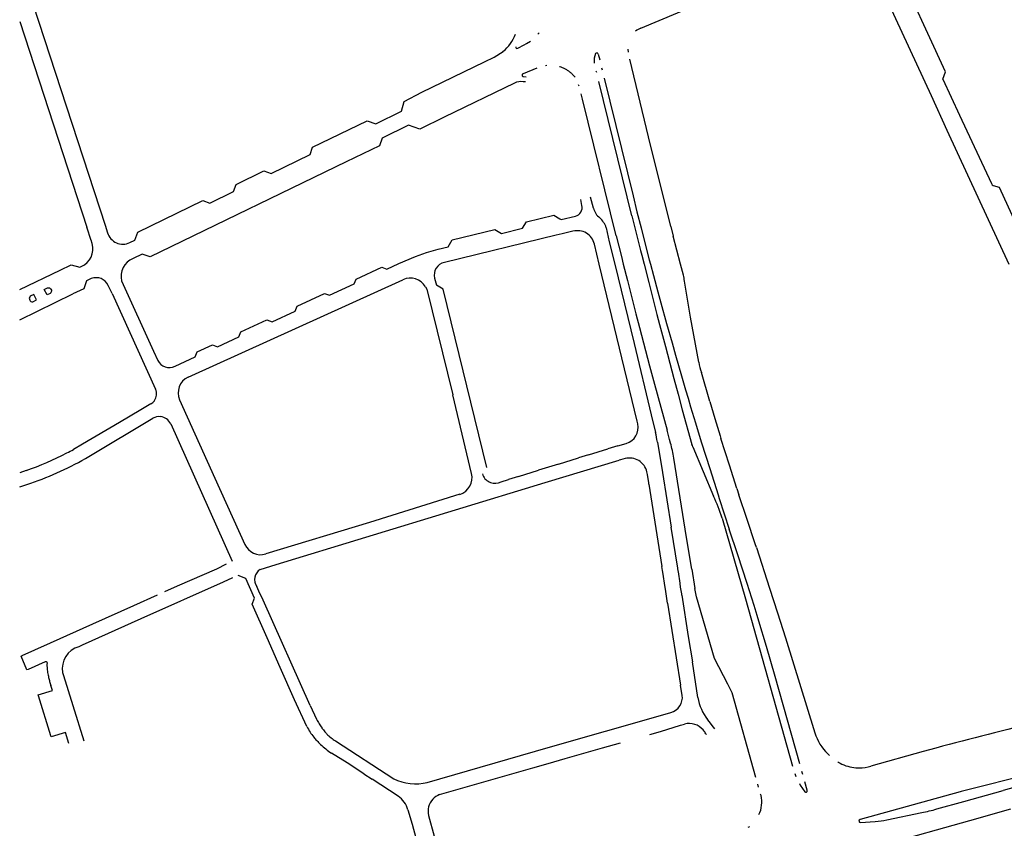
# Model space of a CAD drawing. Extents: x 148869 to 161638, y 453607 to 469810.
# Tile 994 of 1056: x 159140.98 to 159144.27, y 459853.94 to 459856.64. Entities that reach past the tile are written whole.
import ezdxf

# ---------------------------------------------------------------- set-up
doc = ezdxf.new("R2010")
doc.units = 0
doc.layers.add('LKI_V01_KANTRIJWEG', color=252, linetype='CONTINUOUS')

msp = doc.modelspace()

# ---------------------------------------------------------------- linework, layer by layer
at = {"layer": 'LKI_V01_KANTRIJWEG'}
for p, q in [((159143.0574, 459856.6083), (159143.3065, 459856.713)), ((159143.0574, 459856.6083), (159143.3065, 459856.713)), ((159141.0284, 459856.6857), (159141.2682, 459855.9503)), ((159141.0284, 459856.6857), (159141.2682, 459855.9503)), ((159140.9831, 459856.6299), (159141.2074, 459855.9435)), ((159140.9831, 459856.6299), (159141.2074, 459855.9435)), ((159142.7133, 459856.5876), (159142.7173, 459856.5919)), ((159142.7133, 459856.5876), (159142.7173, 459856.5919)), ((159142.6753, 459856.5563), (159142.6888, 459856.5643)), ((159142.6753, 459856.5563), (159142.6888, 459856.5643)), ((159142.9151, 459856.5214), (159142.9196, 459856.5022)), ((159142.9151, 459856.5214), (159142.9196, 459856.5022)), ((159143.0158, 459856.5282), (159143.0149, 459856.5373)), ((159143.0158, 459856.5282), (159143.0149, 459856.5373)), ((159142.7429, 459856.4831), (159142.7385, 459856.4823)), ((159142.7429, 459856.4831), (159142.7385, 459856.4823)), ((159142.7099, 459856.4745), (159142.6637, 459856.4558)), ((159142.7099, 459856.4745), (159142.6637, 459856.4558)), ((159142.9096, 459856.4595), (159142.9082, 459856.4646)), ((159142.9096, 459856.4595), (159142.9082, 459856.4646)), ((159142.9262, 459856.4751), (159142.9275, 459856.4692)), ((159142.9262, 459856.4751), (159142.9275, 459856.4692)), ((159142.6352, 459856.4243), (159142.4004, 459856.3103)), ((159142.6352, 459856.4243), (159142.4004, 459856.3103)), ((159142.6638, 459856.4468), (159142.6737, 459856.4457)), ((159142.6638, 459856.4468), (159142.6737, 459856.4457)), ((159142.6714, 459856.4282), (159142.6638, 459856.429)), ((159142.6714, 459856.4282), (159142.6638, 459856.429)), ((159142.8508, 459856.4143), (159142.8492, 459856.4187)), ((159142.8508, 459856.4143), (159142.8492, 459856.4187)), ((159143.0271, 459855.9815), (159142.917, 459856.4297)), ((159143.0271, 459855.9815), (159142.917, 459856.4297)), ((159142.9349, 459856.4407), (159143.0309, 459856.0473)), ((159142.9349, 459856.4407), (159143.0309, 459856.0473)), ((159141.8222, 459856.1226), (159141.9528, 459856.1857)), ((159141.8222, 459856.1226), (159141.9528, 459856.1857)), ((159144.2284, 459856.0888), (159144.2303, 459856.0846)), ((159144.2284, 459856.0888), (159144.2303, 459856.0846)), ((159141.6182, 459856.0239), (159141.6975, 459856.0623)), ((159141.6182, 459856.0239), (159141.6975, 459856.0623)), ((159142.8605, 459856.0158), (159142.8563, 459856.0355)), ((159142.8605, 459856.0158), (159142.8563, 459856.0355)), ((159142.8986, 459856.0068), (159142.8895, 459856.0436)), ((159142.8986, 459856.0068), (159142.8895, 459856.0436)), ((159143.0309, 459856.0473), (159143.0441, 459855.9939)), ((159143.0309, 459856.0473), (159143.0441, 459855.9939)), ((159143.0441, 459855.9939), (159143.0576, 459855.9405)), ((159143.0441, 459855.9939), (159143.0576, 459855.9405)), ((159143.0271, 459855.9815), (159143.0415, 459855.9233)), ((159143.0271, 459855.9815), (159143.0415, 459855.9233)), ((159141.2213, 459855.8992), (159141.2074, 459855.9435)), ((159141.2213, 459855.8992), (159141.2074, 459855.9435)), ((159141.2682, 459855.9503), (159141.2767, 459855.9245)), ((159141.2682, 459855.9503), (159141.2767, 459855.9245)), ((159142.5913, 459855.9221), (159142.6624, 459855.9396)), ((159142.5913, 459855.9221), (159142.6624, 459855.9396)), ((159143.0415, 459855.9233), (159143.0561, 459855.8651)), ((159143.0415, 459855.9233), (159143.0561, 459855.8651)), ((159143.0576, 459855.9405), (159143.0726, 459855.8818)), ((159143.0576, 459855.9405), (159143.0726, 459855.8818)), ((159143.1567, 459855.9451), (159143.1652, 459855.9131)), ((159143.1567, 459855.9451), (159143.1652, 459855.9131)), ((159141.3503, 459855.8916), (159141.3676, 459855.8998)), ((159141.3503, 459855.8916), (159141.3676, 459855.8998)), ((159142.7746, 459855.9162), (159142.4012, 459855.8256)), ((159142.7746, 459855.9162), (159142.4012, 459855.8256)), ((159142.9748, 459855.9138), (159142.9835, 459855.8793)), ((159142.9748, 459855.9138), (159142.9835, 459855.8793)), ((159143.1896, 459855.8195), (159143.1652, 459855.9131)), ((159143.1896, 459855.8195), (159143.1652, 459855.9131)), ((159142.9182, 459855.8195), (159142.902, 459855.8863)), ((159142.9182, 459855.8195), (159142.902, 459855.8863)), ((159142.9835, 459855.8793), (159142.9922, 459855.8449)), ((159142.9835, 459855.8793), (159142.9922, 459855.8449)), ((159143.0561, 459855.8651), (159143.06, 459855.8495)), ((159143.0561, 459855.8651), (159143.06, 459855.8495)), ((159143.0726, 459855.8818), (159143.0852, 459855.8337)), ((159143.0726, 459855.8818), (159143.0852, 459855.8337)), ((159141.3915, 459855.8533), (159141.3616, 459855.8387)), ((159141.3915, 459855.8533), (159141.3616, 459855.8387)), ((159142.9922, 459855.8449), (159142.9986, 459855.8195)), ((159142.9922, 459855.8449), (159142.9986, 459855.8195)), ((159143.06, 459855.8495), (159143.0677, 459855.8195)), ((159143.06, 459855.8495), (159143.0677, 459855.8195)), ((159143.0852, 459855.8337), (159143.0889, 459855.8195)), ((159143.0852, 459855.8337), (159143.0889, 459855.8195)), ((159140.9831, 459855.7346), (159141.1182, 459855.7991)), ((159140.9831, 459855.7346), (159141.1182, 459855.7991)), ((159141.1836, 459855.8094), (159141.199, 459855.8173)), ((159141.1836, 459855.8094), (159141.199, 459855.8173)), ((159142.9986, 459855.8195), (159143.0124, 459855.7648)), ((159142.9986, 459855.8195), (159143.0124, 459855.7648)), ((159143.0677, 459855.8195), (159143.0834, 459855.7582)), ((159143.0677, 459855.8195), (159143.0834, 459855.7582)), ((159143.0889, 459855.8195), (159143.0989, 459855.7818)), ((159143.0889, 459855.8195), (159143.0989, 459855.7818)), ((159143.1992, 459855.7828), (159143.1896, 459855.8195)), ((159143.1992, 459855.7828), (159143.1896, 459855.8195)), ((159141.2222, 459855.7715), (159141.2058, 459855.7642)), ((159141.2222, 459855.7715), (159141.2058, 459855.7642)), ((159141.3234, 459855.7636), (159141.43, 459855.5288)), ((159141.3234, 459855.7636), (159141.43, 459855.5288)), ((159141.5456, 459855.4419), (159142.2628, 459855.7678)), ((159141.5456, 459855.4419), (159142.2628, 459855.7678)), ((159142.3685, 459855.7729), (159142.3746, 459855.7491)), ((159142.3685, 459855.7729), (159142.3746, 459855.7491)), ((159143.0124, 459855.7648), (159143.0215, 459855.7289)), ((159143.0124, 459855.7648), (159143.0215, 459855.7289)), ((159143.0834, 459855.7582), (159143.1051, 459855.6738)), ((159143.0834, 459855.7582), (159143.1051, 459855.6738)), ((159143.0989, 459855.7818), (159143.1136, 459855.7274)), ((159143.0989, 459855.7818), (159143.1136, 459855.7274)), ((159141.0749, 459855.717), (159141.0651, 459855.7353)), ((159141.0749, 459855.717), (159141.0651, 459855.7353)), ((159141.2921, 459855.7219), (159141.2781, 459855.7488)), ((159141.2921, 459855.7219), (159141.2781, 459855.7488)), ((159142.018, 459855.7156), (159142.1, 459855.7534)), ((159142.018, 459855.7156), (159142.1, 459855.7534)), ((159142.3383, 459855.7443), (159142.342, 459855.7361)), ((159142.3383, 459855.7443), (159142.342, 459855.7361)), ((159142.342, 459855.7361), (159142.4289, 459855.3827)), ((159142.342, 459855.7361), (159142.4289, 459855.3827)), ((159143.0215, 459855.7289), (159143.0408, 459855.6535)), ((159143.0215, 459855.7289), (159143.0408, 459855.6535)), ((159143.1136, 459855.7274), (159143.1239, 459855.6901)), ((159143.1136, 459855.7274), (159143.1239, 459855.6901)), ((159140.9831, 459855.6341), (159141.1606, 459855.7202)), ((159140.9831, 459855.6341), (159141.1606, 459855.7202)), ((159141.0395, 459855.7001), (159141.0303, 459855.7183)), ((159141.0395, 459855.7001), (159141.0303, 459855.7183)), ((159141.2921, 459855.7219), (159141.4368, 459855.402)), ((159141.2921, 459855.7219), (159141.4368, 459855.402)), ((159141.8257, 459855.6273), (159141.9029, 459855.6628)), ((159141.8257, 459855.6273), (159141.9029, 459855.6628)), ((159143.1051, 459855.6738), (159143.1109, 459855.6515)), ((159143.1051, 459855.6738), (159143.1109, 459855.6515)), ((159143.1239, 459855.6901), (159143.1431, 459855.621)), ((159143.1239, 459855.6901), (159143.1431, 459855.621)), ((159143.0408, 459855.6535), (159143.0527, 459855.6077)), ((159143.0408, 459855.6535), (159143.0527, 459855.6077)), ((159143.1109, 459855.6515), (159143.1197, 459855.6176)), ((159143.1109, 459855.6515), (159143.1197, 459855.6176)), ((159143.0527, 459855.6077), (159143.086, 459855.4803)), ((159143.0527, 459855.6077), (159143.086, 459855.4803)), ((159143.1197, 459855.6176), (159143.1389, 459855.5445)), ((159143.1197, 459855.6176), (159143.1389, 459855.5445)), ((159143.1431, 459855.621), (159143.1613, 459855.5565)), ((159143.1431, 459855.621), (159143.1613, 459855.5565)), ((159141.6433, 459855.5439), (159141.7153, 459855.5769)), ((159141.6433, 459855.5439), (159141.7153, 459855.5769)), ((159141.43, 459855.5288), (159141.4439, 459855.4981)), ((159141.43, 459855.5288), (159141.4439, 459855.4981)), ((159143.1389, 459855.5445), (159143.1603, 459855.4631)), ((159143.1389, 459855.5445), (159143.1603, 459855.4631)), ((159143.1613, 459855.5565), (159143.1731, 459855.5151)), ((159143.1613, 459855.5565), (159143.1731, 459855.5151)), ((159141.5017, 459855.4794), (159141.5694, 459855.5102)), ((159141.5017, 459855.4794), (159141.5694, 459855.5102)), ((159143.1731, 459855.5151), (159143.1929, 459855.4464)), ((159143.1731, 459855.5151), (159143.1929, 459855.4464)), ((159143.086, 459855.4803), (159143.1024, 459855.4191)), ((159143.086, 459855.4803), (159143.1024, 459855.4191)), ((159143.1603, 459855.4631), (159143.167, 459855.4381)), ((159143.1603, 459855.4631), (159143.167, 459855.4381)), ((159143.167, 459855.4381), (159143.1812, 459855.385)), ((159143.167, 459855.4381), (159143.1812, 459855.385)), ((159143.1929, 459855.4464), (159143.2065, 459855.3997)), ((159143.1929, 459855.4464), (159143.2065, 459855.3997)), ((159143.2875, 459855.3609), (159143.2591, 459855.4576)), ((159143.2875, 459855.3609), (159143.2591, 459855.4576)), ((159143.1024, 459855.4191), (159143.1233, 459855.3423)), ((159143.1024, 459855.4191), (159143.1233, 459855.3423)), ((159143.2065, 459855.3997), (159143.215, 459855.3716)), ((159143.2065, 459855.3997), (159143.215, 459855.3716)), ((159141.4326, 459855.3632), (159141.4333, 459855.3639)), ((159141.4326, 459855.3632), (159141.4333, 459855.3639)), ((159142.4921, 459855.1205), (159142.4289, 459855.3827)), ((159142.4921, 459855.1205), (159142.4289, 459855.3827)), ((159143.1812, 459855.385), (159143.1954, 459855.3325)), ((159143.1812, 459855.385), (159143.1954, 459855.3325)), ((159143.215, 459855.3716), (159143.2232, 459855.3427)), ((159143.215, 459855.3716), (159143.2232, 459855.3427)), ((159141.3876, 459855.3329), (159141.3166, 459855.2912)), ((159141.3876, 459855.3329), (159141.3166, 459855.2912)), ((159141.4211, 459855.3526), (159141.3876, 459855.3329)), ((159141.4211, 459855.3526), (159141.3876, 459855.3329)), ((159143.1233, 459855.3423), (159143.1448, 459855.2656)), ((159143.1233, 459855.3423), (159143.1448, 459855.2656)), ((159143.1954, 459855.3325), (159143.2276, 459855.2173)), ((159143.1954, 459855.3325), (159143.2276, 459855.2173)), ((159143.2232, 459855.3427), (159143.2391, 459855.2899)), ((159143.2232, 459855.3427), (159143.2391, 459855.2899)), ((159143.2875, 459855.3609), (159143.3043, 459855.3036)), ((159143.2875, 459855.3609), (159143.3043, 459855.3036)), ((159141.2139, 459855.1772), (159141.4278, 459855.3048)), ((159141.2139, 459855.1772), (159141.4278, 459855.3048)), ((159143.3043, 459855.3036), (159143.322, 459855.2458)), ((159143.3043, 459855.3036), (159143.322, 459855.2458)), ((159141.3166, 459855.2912), (159141.1923, 459855.218)), ((159141.3166, 459855.2912), (159141.1923, 459855.218)), ((159141.4873, 459855.286), (159141.6921, 459854.8277)), ((159141.4873, 459855.286), (159141.6921, 459854.8277)), ((159143.2391, 459855.2899), (159143.2553, 459855.2371)), ((159143.2391, 459855.2899), (159143.2553, 459855.2371)), ((159143.2553, 459855.2371), (159143.2597, 459855.2233)), ((159143.2553, 459855.2371), (159143.2597, 459855.2233)), ((159143.322, 459855.2458), (159143.3247, 459855.2374)), ((159143.322, 459855.2458), (159143.3247, 459855.2374)), ((159143.3532, 459855.1484), (159143.3247, 459855.2374)), ((159143.3532, 459855.1484), (159143.3247, 459855.2374)), ((159141.1923, 459855.218), (159141.1631, 459855.2008)), ((159141.1923, 459855.218), (159141.1631, 459855.2008)), ((159142.8827, 459855.1832), (159142.9465, 459855.2024)), ((159142.8827, 459855.1832), (159142.9465, 459855.2024)), ((159142.98, 459855.2133), (159142.9465, 459855.2024)), ((159142.98, 459855.2133), (159142.9465, 459855.2024)), ((159142.98, 459855.2133), (159143.0084, 459855.2203)), ((159142.98, 459855.2133), (159143.0084, 459855.2203)), ((159143.2307, 459855.2098), (159143.2995, 459855.0449)), ((159143.2307, 459855.2098), (159143.2995, 459855.0449)), ((159143.2597, 459855.2233), (159143.287, 459855.1369)), ((159143.2597, 459855.2233), (159143.287, 459855.1369)), ((159142.7818, 459855.1518), (159142.8494, 459855.1726)), ((159142.7818, 459855.1518), (159142.8494, 459855.1726)), ((159142.8827, 459855.1832), (159142.8494, 459855.1726)), ((159142.8827, 459855.1832), (159142.8494, 459855.1726)), ((159143.21, 459854.9062), (159143.167, 459855.1721)), ((159143.21, 459854.9062), (159143.167, 459855.1721)), ((159142.7818, 459855.1518), (159142.715, 459855.1314)), ((159142.7818, 459855.1518), (159142.715, 459855.1314)), ((159143.287, 459855.1369), (159143.3149, 459855.0487)), ((159143.287, 459855.1369), (159143.3149, 459855.0487)), ((159143.3657, 459855.1093), (159143.3532, 459855.1484)), ((159143.3657, 459855.1093), (159143.3532, 459855.1484)), ((159141.0047, 459855.1303), (159140.9831, 459855.123)), ((159141.0047, 459855.1303), (159140.9831, 459855.123)), ((159142.5286, 459855.1191), (159142.5295, 459855.1148)), ((159142.5286, 459855.1191), (159142.5295, 459855.1148)), ((159142.5908, 459855.0928), (159142.6148, 459855.1004)), ((159142.5908, 459855.0928), (159142.6148, 459855.1004)), ((159142.6487, 459855.1108), (159142.6148, 459855.1004)), ((159142.6487, 459855.1108), (159142.6148, 459855.1004)), ((159142.6487, 459855.1108), (159142.715, 459855.1314)), ((159142.6487, 459855.1108), (159142.715, 459855.1314)), ((159143.3781, 459855.0702), (159143.3657, 459855.1093)), ((159143.3781, 459855.0702), (159143.3657, 459855.1093)), ((159140.9831, 459855.0764), (159141.0201, 459855.0881)), ((159140.9831, 459855.0764), (159141.0201, 459855.0881)), ((159143.084, 459855.0845), (159143.0835, 459855.0889)), ((159143.084, 459855.0845), (159143.0835, 459855.0889)), ((159143.084, 459855.0845), (159143.1274, 459854.8093)), ((159143.084, 459855.0845), (159143.1274, 459854.8093)), ((159143.3781, 459855.0702), (159143.3848, 459855.0487)), ((159143.3781, 459855.0702), (159143.3848, 459855.0487)), ((159143.3149, 459855.0487), (159143.3188, 459855.0365)), ((159143.3149, 459855.0487), (159143.3188, 459855.0365)), ((159143.3188, 459855.0365), (159143.3355, 459854.9854)), ((159143.3188, 459855.0365), (159143.3355, 459854.9854)), ((159143.4121, 459854.967), (159143.3848, 459855.0487)), ((159143.4121, 459854.967), (159143.3848, 459855.0487)), ((159143.3355, 459854.9854), (159143.3525, 459854.9345)), ((159143.3355, 459854.9854), (159143.3525, 459854.9345)), ((159143.1801, 459854.8043), (159143.1585, 459854.9416)), ((159143.1801, 459854.8043), (159143.1585, 459854.9416)), ((159143.439, 459854.8852), (159143.4121, 459854.967)), ((159143.439, 459854.8852), (159143.4121, 459854.967)), ((159143.227, 459854.801), (159143.21, 459854.9062)), ((159143.227, 459854.801), (159143.21, 459854.9062)), ((159143.3805, 459854.8485), (159143.3525, 459854.9345)), ((159143.3805, 459854.8485), (159143.3525, 459854.9345)), ((159143.4428, 459854.8736), (159143.439, 459854.8852)), ((159143.4428, 459854.8736), (159143.439, 459854.8852)), ((159143.4428, 459854.8736), (159143.4864, 459854.7377)), ((159143.4428, 459854.8736), (159143.4864, 459854.7377)), ((159143.3962, 459854.801), (159143.3805, 459854.8485)), ((159143.3962, 459854.801), (159143.3805, 459854.8485)), ((159141.7863, 459854.8001), (159141.8395, 459854.8163)), ((159141.7863, 459854.8001), (159141.8395, 459854.8163)), ((159143.1293, 459854.7969), (159143.1274, 459854.8093)), ((159143.1293, 459854.7969), (159143.1274, 459854.8093)), ((159143.1821, 459854.7939), (159143.1801, 459854.8043)), ((159143.1821, 459854.7939), (159143.1801, 459854.8043)), ((159143.1312, 459854.7842), (159143.1293, 459854.7969)), ((159143.1312, 459854.7842), (159143.1293, 459854.7969)), ((159143.1374, 459854.7458), (159143.1312, 459854.7842)), ((159143.1374, 459854.7458), (159143.1312, 459854.7842)), ((159143.1824, 459854.7919), (159143.1821, 459854.7939)), ((159143.1824, 459854.7919), (159143.1821, 459854.7939)), ((159143.1882, 459854.7536), (159143.1824, 459854.7919)), ((159143.1882, 459854.7536), (159143.1824, 459854.7919)), ((159143.227, 459854.801), (159143.2375, 459854.7368)), ((159143.227, 459854.801), (159143.2375, 459854.7368)), ((159143.4116, 459854.7534), (159143.3962, 459854.801)), ((159143.4116, 459854.7534), (159143.3962, 459854.801)), ((159143.1393, 459854.7336), (159143.1374, 459854.7458)), ((159143.1393, 459854.7336), (159143.1374, 459854.7458)), ((159143.1881, 459854.7534), (159143.1882, 459854.7536)), ((159143.1881, 459854.7534), (159143.1882, 459854.7536)), ((159143.19, 459854.7411), (159143.1881, 459854.7534)), ((159143.19, 459854.7411), (159143.1881, 459854.7534)), ((159143.4351, 459854.68), (159143.4116, 459854.7534)), ((159143.4351, 459854.68), (159143.4116, 459854.7534)), ((159143.1464, 459854.6878), (159143.1393, 459854.7336)), ((159143.1464, 459854.6878), (159143.1393, 459854.7336)), ((159143.4864, 459854.7377), (159143.5131, 459854.6547)), ((159143.4864, 459854.7377), (159143.5131, 459854.6547)), ((159143.1464, 459854.6878), (159143.1899, 459854.4137)), ((159143.1464, 459854.6878), (159143.1899, 459854.4137)), ((159143.4455, 459854.6465), (159143.4351, 459854.68)), ((159143.4455, 459854.6465), (159143.4351, 459854.68)), ((159143.4515, 459854.6269), (159143.4455, 459854.6465)), ((159143.4515, 459854.6269), (159143.4455, 459854.6465)), ((159143.5131, 459854.6547), (159143.5398, 459854.5717)), ((159143.5131, 459854.6547), (159143.5398, 459854.5717)), ((159143.4763, 459854.5428), (159143.4515, 459854.6269)), ((159143.4763, 459854.5428), (159143.4515, 459854.6269)), ((159143.4911, 459854.4924), (159143.4763, 459854.5428)), ((159143.4911, 459854.4924), (159143.4763, 459854.5428)), ((159143.5398, 459854.5717), (159143.6385, 459854.2544)), ((159143.5398, 459854.5717), (159143.6385, 459854.2544)), ((159141.0719, 459854.4913), (159141.0683, 459854.4913)), ((159141.0719, 459854.4913), (159141.0683, 459854.4913)), ((159141.0746, 459854.4891), (159141.0719, 459854.4913)), ((159141.0746, 459854.4891), (159141.0719, 459854.4913)), ((159143.2479, 459854.372), (159143.2293, 459854.4918)), ((159143.2479, 459854.372), (159143.2293, 459854.4918)), ((159143.5058, 459854.442), (159143.4911, 459854.4924)), ((159143.5058, 459854.442), (159143.4911, 459854.4924)), ((159143.1954, 459854.3794), (159143.1899, 459854.4137)), ((159143.1954, 459854.3794), (159143.1899, 459854.4137)), ((159143.5877, 459854.1501), (159143.5058, 459854.442)), ((159143.5877, 459854.1501), (159143.5058, 459854.442)), ((159141.9534, 459854.3455), (159141.9745, 459854.2997)), ((159141.9534, 459854.3455), (159141.9745, 459854.2997)), ((159143.1307, 459854.3147), (159143.1577, 459854.3223)), ((159143.1307, 459854.3147), (159143.1577, 459854.3223)), ((159143.1228, 459854.2587), (159143.1897, 459854.2801)), ((159143.1228, 459854.2587), (159143.1897, 459854.2801)), ((159143.1897, 459854.2801), (159143.2029, 459854.2834)), ((159143.1897, 459854.2801), (159143.2029, 459854.2834)), ((159143.2859, 459854.2907), (159143.2797, 459854.2983)), ((159143.2859, 459854.2907), (159143.2797, 459854.2983)), ((159143.2952, 459854.2789), (159143.2859, 459854.2907)), ((159143.2952, 459854.2789), (159143.2859, 459854.2907)), ((159143.304, 459854.2672), (159143.2952, 459854.2789)), ((159143.304, 459854.2672), (159143.2952, 459854.2789)), ((159143.0867, 459854.2484), (159143.1228, 459854.2587)), ((159143.0867, 459854.2484), (159143.1228, 459854.2587)), ((159143.2681, 459854.2601), (159143.2652, 459854.2638)), ((159143.2681, 459854.2601), (159143.2652, 459854.2638)), ((159142.0371, 459854.2272), (159142.2318, 459854.1009)), ((159142.0371, 459854.2272), (159142.2318, 459854.1009)), ((159142.9291, 459854.2038), (159142.9886, 459854.2206)), ((159142.9291, 459854.2038), (159142.9886, 459854.2206)), ((159142.8196, 459854.1727), (159142.9291, 459854.2038)), ((159142.8196, 459854.1727), (159142.9291, 459854.2038)), ((159143.6813, 459854.1843), (159143.6869, 459854.1788)), ((159143.6813, 459854.1843), (159143.6869, 459854.1788)), ((159143.9992, 459854.1914), (159143.8253, 459854.1432)), ((159143.9992, 459854.1914), (159143.8253, 459854.1432)), ((159142.6963, 459854.1377), (159142.7471, 459854.1522)), ((159142.6963, 459854.1377), (159142.7471, 459854.1522)), ((159142.7471, 459854.1522), (159142.8041, 459854.1684)), ((159142.7471, 459854.1522), (159142.8041, 459854.1684)), ((159142.8041, 459854.1684), (159142.8196, 459854.1727)), ((159142.8041, 459854.1684), (159142.8196, 459854.1727)), ((159143.7144, 459854.1569), (159143.7154, 459854.1562)), ((159143.7144, 459854.1569), (159143.7154, 459854.1562)), ((159143.7154, 459854.1562), (159143.7225, 459854.1526)), ((159143.7154, 459854.1562), (159143.7225, 459854.1526)), ((159142.1327, 459854.1174), (159142.1595, 459854.0999)), ((159142.1327, 459854.1174), (159142.1595, 459854.0999)), ((159142.4472, 459854.0659), (159142.6963, 459854.1377)), ((159142.4472, 459854.0659), (159142.6963, 459854.1377)), ((159143.5711, 459854.1184), (159143.5745, 459854.1087)), ((159143.5711, 459854.1184), (159143.5745, 459854.1087)), ((159143.5976, 459854.1153), (159143.5947, 459854.1254)), ((159143.5976, 459854.1153), (159143.5947, 459854.1254)), ((159142.2472, 459854.0431), (159142.1595, 459854.0999)), ((159142.2472, 459854.0431), (159142.1595, 459854.0999)), ((159143.4504, 459854.0725), (159143.4477, 459854.0822)), ((159143.4504, 459854.0725), (159143.4477, 459854.0822)), ((159143.6126, 459854.0621), (159143.6044, 459854.0904)), ((159143.6126, 459854.0621), (159143.6044, 459854.0904)), ((159142.3851, 459854.048), (159142.4472, 459854.0659)), ((159142.3851, 459854.048), (159142.4472, 459854.0659)), ((159143.4583, 459854.0449), (159143.4568, 459854.0494)), ((159143.4583, 459854.0449), (159143.4568, 459854.0494)), ((159143.8784, 459853.9634), (159143.995, 459853.9876)), ((159143.8784, 459853.9634), (159143.995, 459853.9876)), ((159143.7903, 459853.9547), (159143.8397, 459853.9585)), ((159143.7903, 459853.9547), (159143.8397, 459853.9585)), ((159143.4159, 459853.9387), (159143.4205, 459853.9418)), ((159143.4159, 459853.9387), (159143.4205, 459853.9418))]:
    msp.add_line(p, q, dxfattribs=at)
for points in [[(159143.8224, 459856.8245), (159143.8304, 459856.8074), (159144.0259, 459856.3831)], [(159143.8224, 459856.8245), (159143.8304, 459856.8074), (159144.0259, 459856.3831)], [(159144.0659, 459856.4378), (159144.0746, 459856.4615), (159143.9045, 459856.8325)], [(159144.0659, 459856.4378), (159144.0746, 459856.4615), (159143.9045, 459856.8325)], [(159142.5353, 459856.4955), (159142.5668, 459856.5113), (159142.5969, 459856.5294)], [(159142.5353, 459856.4955), (159142.5668, 459856.5113), (159142.5969, 459856.5294)], [(159142.172, 459856.2887), (159142.2579, 459856.3305), (159142.267, 459856.3625), (159142.326, 459856.3943), (159142.5353, 459856.4955)], [(159142.172, 459856.2887), (159142.2579, 459856.3305), (159142.267, 459856.3625), (159142.326, 459856.3943), (159142.5353, 459856.4955)], [(159143.1567, 459855.9451), (159143.0824, 459856.2453), (159143.0198, 459856.5041)], [(159143.1567, 459855.9451), (159143.0824, 459856.2453), (159143.0198, 459856.5041)], [(159144.0659, 459856.4378), (159144.1215, 459856.3172), (159144.2284, 459856.0888)], [(159144.0659, 459856.4378), (159144.1215, 459856.3172), (159144.2284, 459856.0888)], [(159142.9748, 459855.9138), (159142.8622, 459856.371), (159142.8575, 459856.3886)], [(159142.9748, 459855.9138), (159142.8622, 459856.371), (159142.8575, 459856.3886)], [(159144.0259, 459856.3831), (159144.079, 459856.2677), (159144.2857, 459855.8195)], [(159144.0259, 459856.3831), (159144.079, 459856.2677), (159144.2857, 459855.8195)], [(159141.9528, 459856.1857), (159141.9608, 459856.2099), (159142.1435, 459856.2984), (159142.172, 459856.2887)], [(159141.9528, 459856.1857), (159141.9608, 459856.2099), (159142.1435, 459856.2984), (159142.172, 459856.2887)], [(159142.4004, 459856.3103), (159142.3186, 459856.2708), (159142.2808, 459856.2834), (159142.1939, 459856.2406)], [(159142.4004, 459856.3103), (159142.3186, 459856.2708), (159142.2808, 459856.2834), (159142.1939, 459856.2406)], [(159142.1939, 459856.2406), (159142.1847, 459856.2153), (159142.0734, 459856.1613), (159141.4534, 459855.861), (159141.4185, 459855.8441), (159141.3915, 459855.8533)], [(159142.1939, 459856.2406), (159142.1847, 459856.2153), (159142.0734, 459856.1613), (159141.4534, 459855.861), (159141.4185, 459855.8441), (159141.3915, 459855.8533)], [(159141.6975, 459856.0623), (159141.7059, 459856.0861), (159141.7987, 459856.131), (159141.8222, 459856.1226)], [(159141.6975, 459856.0623), (159141.7059, 459856.0861), (159141.7987, 459856.131), (159141.8222, 459856.1226)], [(159144.2303, 459856.0846), (159144.2338, 459856.0822), (159144.2533, 459856.0764), (159144.3686, 459855.8268)], [(159144.2303, 459856.0846), (159144.2338, 459856.0822), (159144.2533, 459856.0764), (159144.3686, 459855.8268)], [(159141.3676, 459855.8998), (159141.3775, 459855.9269), (159141.5942, 459856.032), (159141.6182, 459856.0239)], [(159141.3676, 459855.8998), (159141.3775, 459855.9269), (159141.5942, 459856.032), (159141.6182, 459856.0239)], [(159142.6624, 459855.9396), (159142.6756, 459855.9609), (159142.7666, 459855.983), (159142.787, 459855.9705)], [(159142.6624, 459855.9396), (159142.6756, 459855.9609), (159142.7666, 459855.983), (159142.787, 459855.9705)], [(159142.787, 459855.9705), (159142.7907, 459855.9683), (159142.8384, 459855.9799)], [(159142.787, 459855.9705), (159142.7907, 459855.9683), (159142.8384, 459855.9799)], [(159142.4136, 459855.878), (159142.4275, 459855.9009), (159142.5696, 459855.9354), (159142.5913, 459855.9221)], [(159142.4136, 459855.878), (159142.4275, 459855.9009), (159142.5696, 459855.9354), (159142.5913, 459855.9221)], [(159142.8305, 459855.9295), (159142.7939, 459855.9208), (159142.7746, 459855.9162)], [(159142.8305, 459855.9295), (159142.7939, 459855.9208), (159142.7746, 459855.9162)], [(159142.9413, 459855.9415), (159142.9518, 459855.8946), (159142.97, 459855.8195)], [(159142.9413, 459855.9415), (159142.9518, 459855.8946), (159142.97, 459855.8195)], [(159142.2087, 459855.8031), (159142.2494, 459855.8217), (159142.3043, 459855.8447), (159142.3419, 459855.8588), (159142.3805, 459855.8697), (159142.4136, 459855.878)], [(159142.2087, 459855.8031), (159142.2494, 459855.8217), (159142.3043, 459855.8447), (159142.3419, 459855.8588), (159142.3805, 459855.8697), (159142.4136, 459855.878)], [(159141.1182, 459855.7991), (159141.1555, 459855.8179), (159141.1836, 459855.8094)], [(159141.1182, 459855.7991), (159141.1555, 459855.8179), (159141.1836, 459855.8094)], [(159142.1, 459855.7534), (159142.1061, 459855.7697), (159142.192, 459855.8091), (159142.2087, 459855.8031)], [(159142.1, 459855.7534), (159142.1061, 459855.7697), (159142.192, 459855.8091), (159142.2087, 459855.8031)], [(159143.0468, 459855.2862), (159143.0451, 459855.2948), (159142.9182, 459855.8195)], [(159143.0468, 459855.2862), (159143.0451, 459855.2948), (159142.9182, 459855.8195)], [(159142.97, 459855.8195), (159143.0346, 459855.5543), (159143.0916, 459855.3159), (159143.106, 459855.2577)], [(159142.97, 459855.8195), (159143.0346, 459855.5543), (159143.0916, 459855.3159), (159143.106, 459855.2577)], [(159141.2058, 459855.7642), (159141.1968, 459855.7377), (159141.1606, 459855.7202)], [(159141.2058, 459855.7642), (159141.1968, 459855.7377), (159141.1606, 459855.7202)], [(159143.2504, 459855.4925), (159143.2232, 459855.6429), (159143.2027, 459855.7632)], [(159143.2504, 459855.4925), (159143.2232, 459855.6429), (159143.2027, 459855.7632)], [(159141.0651, 459855.7353), (159141.0754, 459855.7403), (159141.0791, 459855.7409), (159141.0823, 459855.7404), (159141.0858, 459855.7386), (159141.0875, 459855.7364), (159141.089, 459855.7328), (159141.0891, 459855.7297), (159141.0882, 459855.7267), (159141.0867, 459855.7239), (159141.0847, 459855.7217), (159141.0749, 459855.717)], [(159141.0651, 459855.7353), (159141.0754, 459855.7403), (159141.0791, 459855.7409), (159141.0823, 459855.7404), (159141.0858, 459855.7386), (159141.0875, 459855.7364), (159141.089, 459855.7328), (159141.0891, 459855.7297), (159141.0882, 459855.7267), (159141.0867, 459855.7239), (159141.0847, 459855.7217), (159141.0749, 459855.717)], [(159142.5425, 459855.1402), (159142.3968, 459855.7361), (159142.3746, 459855.7491)], [(159142.5425, 459855.1402), (159142.3968, 459855.7361), (159142.3746, 459855.7491)], [(159141.0303, 459855.7183), (159141.0183, 459855.7125), (159141.0164, 459855.7093), (159141.0151, 459855.7056), (159141.0154, 459855.7025), (159141.0165, 459855.699), (159141.0183, 459855.6966), (159141.0207, 459855.6948), (159141.0236, 459855.694), (159141.0269, 459855.6942), (159141.0395, 459855.7001)], [(159141.0303, 459855.7183), (159141.0183, 459855.7125), (159141.0164, 459855.7093), (159141.0151, 459855.7056), (159141.0154, 459855.7025), (159141.0165, 459855.699), (159141.0183, 459855.6966), (159141.0207, 459855.6948), (159141.0236, 459855.694), (159141.0269, 459855.6942), (159141.0395, 459855.7001)], [(159141.9029, 459855.6628), (159141.9094, 459855.6792), (159142.0013, 459855.7216), (159142.018, 459855.7156)], [(159141.9029, 459855.6628), (159141.9094, 459855.6792), (159142.0013, 459855.7216), (159142.018, 459855.7156)], [(159141.7153, 459855.5769), (159141.7216, 459855.5934), (159141.8086, 459855.6336), (159141.8257, 459855.6273)], [(159141.7153, 459855.5769), (159141.7216, 459855.5934), (159141.8086, 459855.6336), (159141.8257, 459855.6273)], [(159141.5694, 459855.5102), (159141.5755, 459855.5268), (159141.6269, 459855.5503), (159141.6433, 459855.5439)], [(159141.5694, 459855.5102), (159141.5755, 459855.5268), (159141.6269, 459855.5503), (159141.6433, 459855.5439)], [(159141.5171, 459855.3661), (159141.6351, 459855.1052), (159141.7347, 459854.8836)], [(159141.5171, 459855.3661), (159141.6351, 459855.1052), (159141.7347, 459854.8836)], [(159143.1566, 459855.2222), (159143.153, 459855.234), (159143.1448, 459855.2656)], [(159143.1566, 459855.2222), (159143.153, 459855.234), (159143.1448, 459855.2656)], [(159143.1124, 459855.2254), (159143.1294, 459855.1242), (159143.1585, 459854.9416)], [(159143.1124, 459855.2254), (159143.1294, 459855.1242), (159143.1585, 459854.9416)], [(159143.0045, 459855.1704), (159142.9894, 459855.1661), (159142.9843, 459855.1646)], [(159143.0045, 459855.1704), (159142.9894, 459855.1661), (159142.9843, 459855.1646)], [(159141.8395, 459854.8163), (159142.7373, 459855.0903), (159142.9843, 459855.1646)], [(159141.8395, 459854.8163), (159142.7373, 459855.0903), (159142.9843, 459855.1646)], [(159143.0835, 459855.0889), (159143.0791, 459855.1173), (159143.0772, 459855.1255)], [(159143.0835, 459855.0889), (159143.0791, 459855.1173), (159143.0772, 459855.1255)], [(159147.8299, 459855.0685), (159147.7113, 459855.0313), (159147.4902, 459854.9677), (159146.1518, 459854.5898), (159145.6, 459854.4345), (159144.9093, 459854.241), (159144.2666, 459854.0619)], [(159147.8299, 459855.0685), (159147.7113, 459855.0313), (159147.4902, 459854.9677), (159146.1518, 459854.5898), (159145.6, 459854.4345), (159144.9093, 459854.241), (159144.2666, 459854.0619)], [(159142.4525, 459855.0508), (159142.151, 459854.957), (159141.8048, 459854.8517)], [(159142.4525, 459855.0508), (159142.151, 459854.957), (159141.8048, 459854.8517)], [(159143.3281, 459854.9715), (159143.4064, 459854.7022), (159143.5637, 459854.1433)], [(159143.3281, 459854.9715), (159143.4064, 459854.7022), (159143.5637, 459854.1433)], [(159141.4675, 459854.7258), (159141.5105, 459854.7451), (159141.6408, 459854.802), (159141.6734, 459854.8189)], [(159141.4675, 459854.7258), (159141.5105, 459854.7451), (159141.6408, 459854.802), (159141.6734, 459854.8189)], [(159141.6939, 459854.772), (159141.6621, 459854.7578), (159141.3881, 459854.6352), (159141.1913, 459854.547), (159141.1803, 459854.5419)], [(159141.6939, 459854.772), (159141.6621, 459854.7578), (159141.3881, 459854.6352), (159141.1913, 459854.547), (159141.1803, 459854.5419)], [(159141.8526, 459854.4726), (159141.8089, 459854.5711), (159141.7591, 459854.6841), (159141.7672, 459854.7044), (159141.7381, 459854.7695), (159141.7122, 459854.7801)], [(159141.8526, 459854.4726), (159141.8089, 459854.5711), (159141.7591, 459854.6841), (159141.7672, 459854.7044), (159141.7381, 459854.7695), (159141.7122, 459854.7801)], [(159141.9535, 459854.3455), (159141.7956, 459854.6975), (159141.7819, 459854.7276), (159141.7749, 459854.7432)], [(159141.9535, 459854.3455), (159141.7956, 459854.6975), (159141.7819, 459854.7276), (159141.7749, 459854.7432)], [(159143.194, 459854.714), (159143.1935, 459854.7189), (159143.19, 459854.7411)], [(159143.194, 459854.714), (159143.1935, 459854.7189), (159143.19, 459854.7411)], [(159141.0683, 459854.4913), (159141.0115, 459854.4658), (159141.0071, 459854.4642), (159140.9876, 459854.5102), (159140.9919, 459854.512), (159141.0337, 459854.5309), (159141.0862, 459854.5543), (159141.2276, 459854.6182), (159141.3644, 459854.6797), (159141.4434, 459854.7151)], [(159141.0683, 459854.4913), (159141.0115, 459854.4658), (159141.0071, 459854.4642), (159140.9876, 459854.5102), (159140.9919, 459854.512), (159141.0337, 459854.5309), (159141.0862, 459854.5543), (159141.2276, 459854.6182), (159141.3644, 459854.6797), (159141.4434, 459854.7151)], [(159143.194, 459854.714), (159143.2155, 459854.5762), (159143.2293, 459854.4918)], [(159143.194, 459854.714), (159143.2155, 459854.5762), (159143.2293, 459854.4918)], [(159143.3033, 459854.5025), (159143.2429, 459854.7081), (159143.2375, 459854.7368)], [(159143.3033, 459854.5025), (159143.2429, 459854.7081), (159143.2375, 459854.7368)], [(159143.441, 459854.1054), (159143.3621, 459854.3873), (159143.3472, 459854.4165), (159143.3033, 459854.5025)], [(159143.441, 459854.1054), (159143.3621, 459854.3873), (159143.3472, 459854.4165), (159143.3033, 459854.5025)], [(159141.1265, 459854.4555), (159141.1294, 459854.4458), (159141.1607, 459854.3458), (159141.1972, 459854.2275)], [(159141.1265, 459854.4555), (159141.1294, 459854.4458), (159141.1607, 459854.3458), (159141.1972, 459854.2275)], [(159141.9415, 459854.2751), (159141.901, 459854.3643), (159141.8526, 459854.4726)], [(159141.9415, 459854.2751), (159141.901, 459854.3643), (159141.8526, 459854.4726)], [(159141.1475, 459854.2182), (159141.1361, 459854.2549), (159141.088, 459854.2404), (159141.0867, 459854.2445), (159141.0461, 459854.3772), (159141.0448, 459854.3814), (159141.0923, 459854.3959), (159141.0873, 459854.4124)], [(159141.1475, 459854.2182), (159141.1361, 459854.2549), (159141.088, 459854.2404), (159141.0867, 459854.2445), (159141.0461, 459854.3772), (159141.0448, 459854.3814), (159141.0923, 459854.3959), (159141.0873, 459854.4124)], [(159142.344, 459854.0882), (159142.7478, 459854.2049), (159143.1307, 459854.3147)], [(159142.344, 459854.0882), (159142.7478, 459854.2049), (159143.1307, 459854.3147)], [(159142.1327, 459854.1174), (159142.0762, 459854.154), (159142.0238, 459854.1866)], [(159142.1327, 459854.1174), (159142.0762, 459854.154), (159142.0238, 459854.1866)], [(159144.3654, 459854.1183), (159144.1267, 459854.058), (159144.1234, 459854.0571), (159143.7892, 459853.9648)], [(159144.3654, 459854.1183), (159144.1267, 459854.058), (159144.1234, 459854.0571), (159143.7892, 459853.9648)], [(159143.5864, 459854.0853), (159143.5894, 459854.0799), (159143.6046, 459854.0575)], [(159143.5864, 459854.0853), (159143.5894, 459854.0799), (159143.6046, 459854.0575)], [(159144.0451, 459853.9998), (159144.1358, 459854.0252), (159144.2666, 459854.0619)], [(159144.0451, 459853.9998), (159144.1358, 459854.0252), (159144.2666, 459854.0619)], [(159142.2794, 459853.9974), (159142.2936, 459853.9486), (159142.3139, 459853.8745), (159142.3271, 459853.8183), (159142.3407, 459853.7499)], [(159142.2794, 459853.9974), (159142.2936, 459853.9486), (159142.3139, 459853.8745), (159142.3271, 459853.8183), (159142.3407, 459853.7499)], [(159144.2914, 459853.999), (159144.1542, 459853.9606), (159143.8681, 459853.8806)], [(159144.2914, 459853.999), (159144.1542, 459853.9606), (159143.8681, 459853.8806)], [(159142.3477, 459853.9785), (159142.3674, 459853.909), (159142.3883, 459853.8437), (159142.4079, 459853.79), (159142.4166, 459853.7678)], [(159142.3477, 459853.9785), (159142.3674, 459853.909), (159142.3883, 459853.8437), (159142.4079, 459853.79), (159142.4166, 459853.7678)]]:
    msp.add_lwpolyline(points, dxfattribs=at)
for centre, radius, start, end in [((159142.5072, 459856.6381), 0.1408, 309.5247, 339.2599), ((159142.5072, 459856.6381), 0.1408, 309.5247, 339.2599), ((159143.1051, 459856.5025), 0.1161, 114.2476, 124.5902), ((159143.1051, 459856.5025), 0.1161, 114.2476, 124.5902), ((159142.1805, 459857.4437), 1.016, 297.2649, 299.1432), ((159142.1805, 459857.4437), 1.016, 297.2649, 299.1432), ((159142.6437, 459856.544), 0.00415, 153.1244, 303.5491), ((159142.6437, 459856.544), 0.00415, 153.1244, 303.5491), ((159142.9612, 459856.4991), 0.0602, 156.3871, 187.398), ((159142.9612, 459856.4991), 0.0602, 156.3871, 187.398), ((159142.9101, 459856.5201), 0.00513, 14.5428, 142.301), ((159142.9101, 459856.5201), 0.00513, 14.5428, 142.301), ((159142.665, 459856.4513), 0.0047, 107.2217, 255.1863), ((159142.665, 459856.4513), 0.0047, 107.2217, 255.1863), ((159142.7525, 459856.3706), 0.1133, 67.417, 73.3216), ((159142.7525, 459856.3706), 0.1133, 67.417, 73.3216), ((159142.7546, 459856.3769), 0.1067, 61.7797, 67.1808), ((159142.7546, 459856.3769), 0.1067, 61.7797, 67.1808), ((159142.7512, 459856.3702), 0.1142, 56.4814, 61.8484), ((159142.7512, 459856.3702), 0.1142, 56.4814, 61.8484), ((159142.7661, 459856.3923), 0.0875, 50.3141, 56.6353), ((159142.7661, 459856.3923), 0.0875, 50.3141, 56.6353), ((159142.7534, 459856.3765), 0.1078, 44.5299, 50.4744), ((159142.7534, 459856.3765), 0.1078, 44.5299, 50.4744), ((159142.7558, 459856.3786), 0.1046, 38.5271, 44.6462), ((159142.7558, 459856.3786), 0.1046, 38.5271, 44.6462), ((159142.6579, 459856.376), 0.0534, 83.6598, 115.1413), ((159142.6579, 459856.376), 0.0534, 83.6598, 115.1413), ((159142.8318, 459856.0087), 0.0295, 282.8576, 13.792), ((159142.8318, 459856.0087), 0.0295, 282.8576, 13.792), ((159142.9565, 459856.0219), 0.0599, 194.6251, 232.6409), ((159142.9565, 459856.0219), 0.0599, 194.6251, 232.6409), ((159142.8659, 459855.9161), 0.0796, 18.5956, 46.9859), ((159142.8659, 459855.9161), 0.0796, 18.5956, 46.9859), ((159141.3274, 459855.939), 0.0527, 196.072, 295.814), ((159141.3274, 459855.939), 0.0527, 196.072, 295.814), ((159142.8456, 459855.8736), 0.0579, 12.7533, 105.0864), ((159142.8456, 459855.8736), 0.0579, 12.7533, 105.0864), ((159141.1625, 459855.8712), 0.0651, 304.0805, 25.4968), ((159141.1625, 459855.8712), 0.0651, 304.0805, 25.4968), ((159141.3864, 459855.7788), 0.0648, 112.4665, 193.5828), ((159141.3864, 459855.7788), 0.0648, 112.4665, 193.5828), ((159142.4095, 459855.784), 0.0424, 101.2528, 195.1107), ((159142.4095, 459855.784), 0.0424, 101.2528, 195.1107), ((159141.2381, 459855.7304), 0.044, 24.6504, 111.1467), ((159141.2381, 459855.7304), 0.044, 24.6504, 111.1467), ((159142.2872, 459855.7131), 0.0599, 31.4219, 114.0437), ((159142.2872, 459855.7131), 0.0599, 31.4219, 114.0437), ((159143.0255, 459855.7416), 0.1785, 6.9364, 13.3392), ((159143.0255, 459855.7416), 0.1785, 6.9364, 13.3392), ((159141.4816, 459855.516), 0.0418, 205.416, 298.7397), ((159141.4816, 459855.516), 0.0418, 205.416, 298.7397), ((159143.639, 459855.5699), 0.3962, 191.2673, 196.4648), ((159143.639, 459855.5699), 0.3962, 191.2673, 196.4648), ((159141.5693, 459855.3897), 0.0573, 114.4032, 204.3439), ((159141.5693, 459855.3897), 0.0573, 114.4032, 204.3439), ((159141.4014, 459855.3861), 0.0388, 325.2472, 24.2445), ((159141.4014, 459855.3861), 0.0388, 325.2472, 24.2445), ((159141.4031, 459855.384), 0.0362, 299.9615, 324.8381), ((159141.4031, 459855.384), 0.0362, 299.9615, 324.8381), ((159141.4489, 459855.2695), 0.041, 83.2549, 120.8528), ((159141.4489, 459855.2695), 0.041, 83.2549, 120.8528), ((159141.4495, 459855.269), 0.0415, 24.2065, 84.1394), ((159141.4495, 459855.269), 0.0415, 24.2065, 84.1394), ((159142.9908, 459855.2747), 0.0571, 287.9446, 11.6767), ((159142.9908, 459855.2747), 0.0571, 287.9446, 11.6767), ((159142.7506, 459855.1698), 0.366, 8.7313, 13.8954), ((159142.7506, 459855.1698), 0.366, 8.7313, 13.8954), ((159140.9364, 459855.6041), 0.4626, 296.1736, 299.3414), ((159140.9364, 459855.6041), 0.4626, 296.1736, 299.3414), ((159142.6303, 459855.087), 0.5434, 9.0123, 14.4073), ((159142.6303, 459855.087), 0.5434, 9.0123, 14.4073), ((159143.1839, 459855.1951), 0.049, 17.4892, 26.9791), ((159143.1839, 459855.1951), 0.049, 17.4892, 26.9791), ((159140.6331, 459856.1769), 1.1107, 289.5457, 297.1831), ((159140.6331, 459856.1769), 1.1107, 289.5457, 297.1831), ((159140.6818, 459856.0793), 1.0474, 288.8458, 300.536), ((159140.6818, 459856.0793), 1.0474, 288.8458, 300.536), ((159143.019, 459855.1125), 0.0597, 12.6134, 104.1022), ((159143.019, 459855.1125), 0.0597, 12.6134, 104.1022), ((159142.435, 459855.1069), 0.0588, 287.3296, 13.4092), ((159142.435, 459855.1069), 0.0588, 287.3296, 13.4092), ((159142.5701, 459855.1317), 0.044, 202.6162, 297.9458), ((159142.5701, 459855.1317), 0.044, 202.6162, 297.9458), ((159142.8883, 459854.8425), 0.4584, 16.3424, 26.2015), ((159142.8883, 459854.8425), 0.4584, 16.3424, 26.2015), ((159141.7878, 459854.9074), 0.0583, 204.1514, 286.9607), ((159141.7878, 459854.9074), 0.0583, 204.1514, 286.9607), ((159141.8072, 459854.7663), 0.0397, 121.7504, 215.6413), ((159141.8072, 459854.7663), 0.0397, 121.7504, 215.6413), ((159141.2023, 459854.4683), 0.0769, 106.6698, 189.5546), ((159141.2023, 459854.4683), 0.0769, 106.6698, 189.5546), ((159141.1991, 459854.4792), 0.1249, 175.4762, 181.0005), ((159141.1991, 459854.4792), 0.1249, 175.4762, 181.0005), ((159141.2086, 459854.4783), 0.1344, 180.5237, 185.6619), ((159141.2086, 459854.4783), 0.1344, 180.5237, 185.6619), ((159141.1699, 459854.4738), 0.0954, 185.2707, 190.938), ((159141.1699, 459854.4738), 0.0954, 185.2707, 190.938), ((159141.3989, 459854.5143), 0.3279, 190.2996, 193.2916), ((159141.3989, 459854.5143), 0.3279, 190.2996, 193.2916), ((159141.3278, 459854.4961), 0.2546, 192.978, 196.0819), ((159141.3278, 459854.4961), 0.2546, 192.978, 196.0819), ((159141.3291, 459854.4948), 0.2555, 195.7184, 198.8165), ((159141.3291, 459854.4948), 0.2555, 195.7184, 198.8165), ((159143.1435, 459854.3727), 0.0524, 285.6876, 7.3455), ((159143.1435, 459854.3727), 0.0524, 285.6876, 7.3455), ((159143.4074, 459854.3971), 0.1615, 188.9327, 217.7379), ((159143.4074, 459854.3971), 0.1615, 188.9327, 217.7379), ((159142.1765, 459854.4029), 0.2268, 207.0672, 211.4466), ((159142.1765, 459854.4029), 0.2268, 207.0672, 211.4466), ((159142.1761, 459854.4012), 0.2256, 211.1225, 215.524), ((159142.1761, 459854.4012), 0.2256, 211.1225, 215.524), ((159143.2179, 459854.2222), 0.063, 41.3207, 103.7954), ((159143.2179, 459854.2222), 0.063, 41.3207, 103.7954), ((159147.1986, 459842.5423), 12.0805, 103.65143, 105.35752), ((159147.1986, 459842.5423), 12.0805, 103.65143, 105.35752), ((159142.1579, 459854.3937), 0.2467, 208.731, 213.668), ((159142.1579, 459854.3937), 0.2467, 208.731, 213.668), ((159142.1513, 459854.3881), 0.2381, 213.4446, 218.5586), ((159142.1513, 459854.3881), 0.2381, 213.4446, 218.5586), ((159142.1511, 459854.3814), 0.1938, 215.0605, 219.6289), ((159142.1511, 459854.3814), 0.1938, 215.0605, 219.6289), ((159142.079, 459854.3207), 0.0995, 219.2278, 225.4199), ((159142.079, 459854.3207), 0.0995, 219.2278, 225.4199), ((159142.1373, 459854.3793), 0.1822, 225.2912, 230.9612), ((159142.1373, 459854.3793), 0.1822, 225.2912, 230.9612), ((159142.0959, 459853.387), 1.4616, 36.1116, 36.6805), ((159142.0959, 459853.387), 1.4616, 36.1116, 36.6805), ((159143.7855, 459854.2961), 0.1528, 195.8567, 227.0375), ((159143.7855, 459854.2961), 0.1528, 195.8567, 227.0375), ((159142.1046, 459854.3501), 0.1779, 218.3387, 223.2397), ((159142.1046, 459854.3501), 0.1779, 218.3387, 223.2397), ((159142.1755, 459854.4171), 0.2755, 223.2979, 227.0605), ((159142.1755, 459854.4171), 0.2755, 223.2979, 227.0605), ((159142.2035, 459854.4483), 0.3174, 227.1937, 231.3556), ((159142.2035, 459854.4483), 0.3174, 227.1937, 231.3556), ((159142.1373, 459854.3804), 0.183, 231.1596, 236.8044), ((159142.1373, 459854.3804), 0.183, 231.1596, 236.8044), ((159142.2065, 459854.4509), 0.3214, 231.2276, 235.3406), ((159142.2065, 459854.4509), 0.3214, 231.2276, 235.3406), ((159143.7868, 459854.2768), 0.1399, 242.6318, 265.105), ((159143.7868, 459854.2768), 0.1399, 242.6318, 265.105), ((159143.7856, 459854.2789), 0.1419, 265.6964, 270.0018), ((159143.7856, 459854.2789), 0.1419, 265.6964, 270.0018), ((159143.7817, 459854.2932), 0.1563, 271.4237, 286.218), ((159143.7817, 459854.2932), 0.1563, 271.4237, 286.218), ((159142.3063, 459854.2567), 0.1726, 244.4272, 282.6078), ((159142.3063, 459854.2567), 0.1726, 244.4272, 282.6078), ((159143.6084, 459854.0601), 0.00462, 214.1364, 25.9555), ((159143.6084, 459854.0601), 0.00462, 214.1364, 25.9555), ((159142.1984, 459853.9744), 0.0842, 15.8396, 54.6261), ((159142.1984, 459853.9744), 0.0842, 15.8396, 54.6261), ((159142.4074, 459853.9911), 0.061, 137.6937, 191.9928), ((159142.4074, 459853.9911), 0.061, 137.6937, 191.9928), ((159142.4076, 459853.9909), 0.0614, 111.5368, 137.6759), ((159142.4076, 459853.9909), 0.0614, 111.5368, 137.6759), ((159143.3668, 459854.0226), 0.0942, 333.6709, 13.7252), ((159143.3668, 459854.0226), 0.0942, 333.6709, 13.7252), ((159143.8443, 459854.7143), 0.7422, 281.7148, 285.6944), ((159143.8443, 459854.7143), 0.7422, 281.7148, 285.6944), ((159143.7905, 459853.9598), 0.00511, 105.4411, 266.9633), ((159143.7905, 459853.9598), 0.00511, 105.4411, 266.9633), ((159143.8104, 459854.3461), 0.3887, 274.3283, 280.0784), ((159143.8104, 459854.3461), 0.3887, 274.3283, 280.0784)]:
    msp.add_arc(centre, radius, start, end, dxfattribs=at)

doc.saveas('drawing.dxf')
